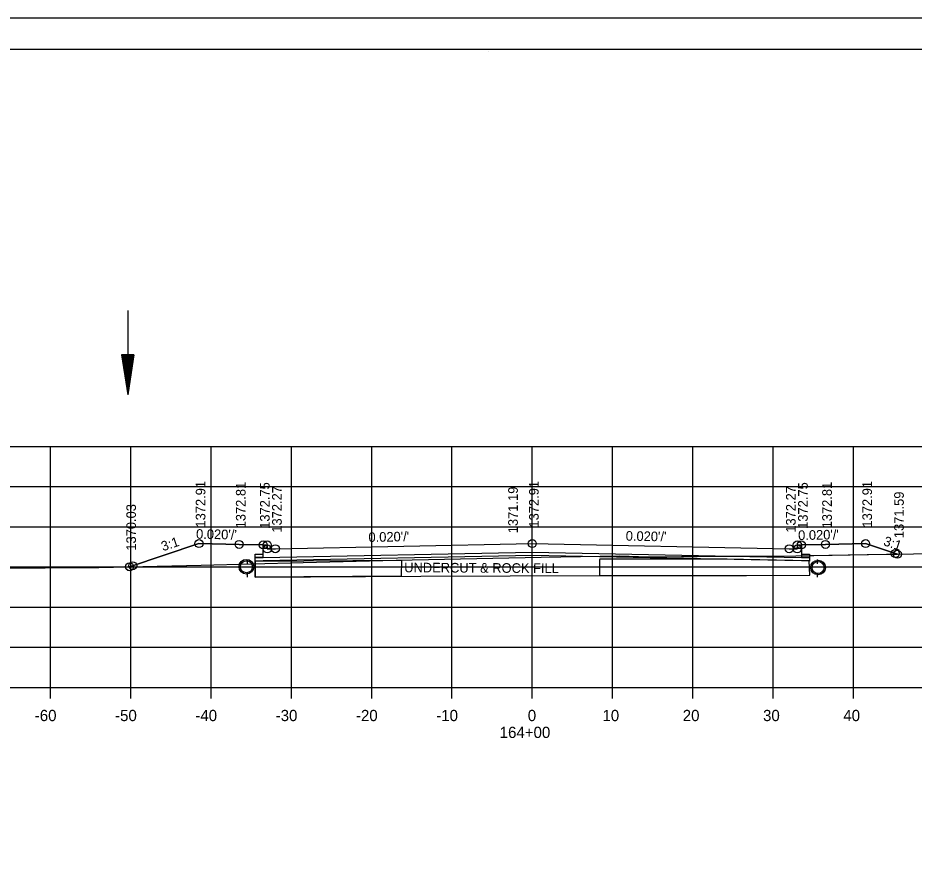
# Model space of a CAD drawing. Extents: x 1374311 to 1383814, y 384102 to 406278.
# Drawn here: x 1381564.6 to 1381676.2, y 394671.9 to 394778.2 of the extents above; entities that cross this region are included whole.
import ezdxf

# ---------------------------------------------------------------- set-up
doc = ezdxf.new("R2010")
doc.units = 0
for name, color, linetype in [('R_Axis', 7, 'Continuous'), ('R_Axis Annot', 7, 'Continuous'), ('R_Border', 7, 'Continuous'), ('R_Draft', 7, 'Continuous'), ('R_Exist Surface', 7, 'Continuous'), ('R_Fin Surface', 7, 'Continuous'), ('R_Grid', 7, 'Continuous'), ('R_No Plot', 7, 'Continuous'), ('R_Water', 7, 'Continuous'), ('R_Xsect Elev', 7, 'Continuous'), ('R_Xsect Slope', 7, 'Continuous')]:
    doc.layers.add(name, color=color, linetype=linetype)

msp = doc.modelspace()

# ---------------------------------------------------------------- linework, layer by layer
at = {"layer": 'R_Axis'}
for p, q in [((1381488.66, 394694.81), (1381768.66, 394694.81)), ((1381568.66, 394693.41), (1381568.66, 394694.81)), ((1381578.66, 394693.41), (1381578.66, 394694.81)), ((1381588.66, 394693.41), (1381588.66, 394694.81)), ((1381598.66, 394693.41), (1381598.66, 394694.81)), ((1381608.66, 394693.41), (1381608.66, 394694.81)), ((1381618.66, 394693.41), (1381618.66, 394694.81)), ((1381628.66, 394693.41), (1381628.66, 394694.81)), ((1381638.66, 394693.41), (1381638.66, 394694.81)), ((1381648.66, 394693.41), (1381648.66, 394694.81)), ((1381658.66, 394693.41), (1381658.66, 394694.81)), ((1381668.66, 394693.41), (1381668.66, 394694.81))]:
    msp.add_line(p, q, dxfattribs=at)
at = {"layer": 'R_Border'}
for p, q in [((1381470.66, 394774.27), (1381786.84, 394774.27)), ((1381623.18, 394774.01), (1381623.18, 394774.01)), ((1381623.18, 394774.01), (1381623.18, 394774.01))]:
    msp.add_line(p, q, dxfattribs=at)
at = {"layer": 'R_Draft'}
for p, q in [((1381577.52, 394736.23), (1381578.27, 394731.23)), ((1381579.02, 394736.23), (1381577.52, 394736.23)), ((1381577.65, 394736.23), (1381578.27, 394732.07)), ((1381577.77, 394736.23), (1381578.27, 394732.93)), ((1381577.9, 394736.23), (1381578.27, 394733.76)), ((1381578.03, 394736.23), (1381578.27, 394734.61)), ((1381578.15, 394736.23), (1381578.27, 394735.44)), ((1381579.02, 394736.23), (1381578.27, 394731.23)), ((1381578.51, 394736.23), (1381578.27, 394734.61)), ((1381578.77, 394736.23), (1381578.27, 394732.93)), ((1381578.9, 394736.23), (1381578.27, 394732.07)), ((1381578.64, 394736.23), (1381578.27, 394733.76)), ((1381578.39, 394736.23), (1381578.27, 394735.44))]:
    msp.add_line(p, q, dxfattribs=at)
at = {"layer": 'R_Exist Surface'}
for p, q in [((1381593.15, 394710.74), (1381593.15, 394710.37)), ((1381664.15, 394710.74), (1381664.15, 394710.37)), ((1381593.15, 394708.91), (1381593.15, 394708.53)), ((1381664.15, 394708.91), (1381664.15, 394708.53))]:
    msp.add_line(p, q, dxfattribs=at)
msp.add_lwpolyline([(1381488.66, 394709.43), (1381490.29, 394709.47), (1381495.52, 394709.48), (1381510.16, 394709.46), (1381512.38, 394709.4), (1381522.87, 394709.39), (1381530.95, 394709.38), (1381537.71, 394709.48), (1381546.83, 394709.52), (1381558.02, 394709.44), (1381561.27, 394709.64), (1381574.66, 394709.75), (1381587.41, 394710.02), (1381600.12, 394710.34), (1381611.69, 394710.63), (1381629.78, 394711.02), (1381639.55, 394711.2), (1381643.07, 394711.08), (1381661.5, 394711.2), (1381672.76, 394711.38), (1381679.49, 394711.46)], dxfattribs=at)
for centre in [(1381593.06, 394709.83), (1381664.25, 394709.74)]:
    msp.add_circle(centre, 0.917, dxfattribs=at)
at = {"layer": 'R_Fin Surface'}
for points in [[(1381578.5, 394709.83), (1381587.15, 394712.71), (1381592.15, 394712.61), (1381595.15, 394712.55), (1381595.65, 394712.55), (1381595.66, 394712.05), (1381596.66, 394712.07), (1381628.66, 394712.71), (1381660.66, 394712.07), (1381661.66, 394712.05), (1381661.67, 394712.55), (1381662.17, 394712.55), (1381665.17, 394712.61), (1381670.17, 394712.71), (1381674.13, 394711.39)], [(1381662.17, 394712.19), (1381662.18, 394711.04), (1381663.18, 394711.04), (1381663.17, 394710.54), (1381662.17, 394710.56), (1381628.66, 394711.23), (1381595.15, 394710.56), (1381594.15, 394710.54), (1381594.16, 394711.04), (1381595.16, 394711.04), (1381595.15, 394712.19)], [(1381594.15, 394710.54), (1381594.14, 394708.54), (1381614.79, 394708.65), (1381637.04, 394708.74)]]:
    msp.add_lwpolyline(points, dxfattribs=at)
for points in [[(1381594.15, 394710.54), (1381612.36, 394710.63), (1381612.35, 394708.64), (1381594.14, 394708.54)], [(1381637.05, 394710.71), (1381637.04, 394708.76), (1381655.35, 394708.76), (1381663.22, 394708.78), (1381663.16, 394710.55), (1381652.92, 394710.76), (1381637.06, 394710.78)]]:
    msp.add_lwpolyline(points, close=True, dxfattribs=at)
at = {"layer": 'R_Grid'}
for p, q in [((1381488.66, 394724.81), (1381768.66, 394724.81)), ((1381568.66, 394694.81), (1381568.66, 394724.81)), ((1381578.66, 394694.81), (1381578.66, 394724.81)), ((1381588.66, 394694.81), (1381588.66, 394724.81)), ((1381598.66, 394694.81), (1381598.66, 394724.81)), ((1381608.66, 394694.81), (1381608.66, 394724.81)), ((1381618.66, 394694.81), (1381618.66, 394724.81)), ((1381628.66, 394694.81), (1381628.66, 394724.81)), ((1381638.66, 394694.81), (1381638.66, 394724.81)), ((1381648.66, 394694.81), (1381648.66, 394724.81)), ((1381658.66, 394694.81), (1381658.66, 394724.81)), ((1381668.66, 394694.81), (1381668.66, 394724.81)), ((1381488.66, 394719.81), (1381768.66, 394719.81)), ((1381488.66, 394714.81), (1381768.66, 394714.81)), ((1381488.66, 394709.81), (1381768.66, 394709.81)), ((1381488.66, 394704.81), (1381768.66, 394704.81)), ((1381488.66, 394699.81), (1381768.66, 394699.81)), ((1381488.66, 394694.81), (1381768.66, 394694.81))]:
    msp.add_line(p, q, dxfattribs=at)
at = {"layer": 'R_No Plot'}
msp.add_line((1381458.26, 394778.16), (1381791.59, 394778.16), dxfattribs=at)
for points in [[(1381458.25, 394778.16), (1381791.59, 394778.16), (1381791.59, 394564.82), (1381458.25, 394564.82)], [(1381704.58, 394774.27), (1381704.58, 394764.39), (1381740.31, 394764.39), (1381740.31, 394761.47), (1381763.51, 394761.47), (1381763.51, 394738.25), (1381786.84, 394738.25), (1381786.84, 394568.81), (1381470.66, 394568.81), (1381470.66, 394774.27)], [(1381578.5, 394709.83), (1381587.41, 394710.02), (1381600.12, 394710.34), (1381611.69, 394710.63), (1381629.78, 394711.02), (1381639.55, 394711.2), (1381643.07, 394711.08), (1381651.45, 394711.13), (1381628.66, 394711.59), (1381595.15, 394710.92), (1381594.15, 394710.9), (1381594.16, 394711.4), (1381595.16, 394711.4), (1381595.15, 394712.55), (1381592.15, 394712.61), (1381587.15, 394712.71)], [(1381663.17, 394711.23), (1381672.76, 394711.38), (1381674.13, 394711.39), (1381670.17, 394712.71), (1381665.17, 394712.61), (1381662.17, 394712.55), (1381662.18, 394711.4), (1381663.18, 394711.4)], [(1381651.45, 394711.13), (1381661.5, 394711.2), (1381663.17, 394711.23), (1381663.17, 394710.9), (1381662.17, 394710.92)]]:
    msp.add_lwpolyline(points, close=True, dxfattribs=at)
for centre in [(1381587.15, 394712.71), (1381587.15, 394712.71), (1381587.15, 394712.71), (1381592.15, 394712.61), (1381592.15, 394712.61), (1381592.15, 394712.61), (1381595.15, 394712.55), (1381595.15, 394712.55), (1381595.15, 394712.55), (1381595.65, 394712.55), (1381595.65, 394712.55), (1381595.65, 394712.55), (1381628.66, 394712.71), (1381628.66, 394712.71), (1381628.66, 394712.71), (1381661.67, 394712.55), (1381661.67, 394712.55), (1381661.67, 394712.55), (1381662.17, 394712.55), (1381662.17, 394712.55), (1381662.17, 394712.55), (1381665.17, 394712.61), (1381665.17, 394712.61), (1381665.17, 394712.61), (1381670.17, 394712.71), (1381670.17, 394712.71), (1381670.17, 394712.71), (1381595.66, 394712.05), (1381596.66, 394712.07), (1381596.66, 394712.07), (1381596.66, 394712.07), (1381660.66, 394712.07), (1381660.66, 394712.07), (1381660.66, 394712.07), (1381661.66, 394712.05), (1381673.86, 394711.48), (1381674.13, 394711.39), (1381674.13, 394711.39), (1381578.5, 394709.83), (1381578.5, 394709.83), (1381578.51, 394709.83), (1381578.51, 394709.83), (1381578.9, 394709.96), (1381578.9, 394709.96)]:
    msp.add_circle(centre, 0.5, dxfattribs=at)
at = {"layer": 'R_Water'}
for p, q in [((1381578.27, 394741.74), (1381578.27, 394731.23)), ((1381593.15, 394710.58), (1381593.15, 394710.2)), ((1381664.15, 394710.58), (1381664.15, 394710.2)), ((1381593.15, 394709.08), (1381593.15, 394708.7)), ((1381664.15, 394709.08), (1381664.15, 394708.7))]:
    msp.add_line(p, q, dxfattribs=at)
for centre in [(1381593.06, 394709.83), (1381664.25, 394709.74)]:
    msp.add_circle(centre, 0.75, dxfattribs=at)

# ---------------------------------------------------------------- texts
at = {"layer": 'R_Axis Annot'}
for s, p in [('-60', (1381566.7, 394690.61)), ('-50', (1381576.7, 394690.61)), ('-40', (1381586.7, 394690.61)), ('-30', (1381596.7, 394690.61)), ('-20', (1381606.7, 394690.61)), ('-10', (1381616.7, 394690.61)), ('0', (1381628.1, 394690.61)), ('10', (1381637.4, 394690.61)), ('20', (1381647.4, 394690.61)), ('30', (1381657.4, 394690.61)), ('40', (1381667.4, 394690.61)), ('164+00', (1381624.6, 394688.51))]:
    msp.add_text(s, height=1.4, dxfattribs=at).set_placement(p)
at = {"layer": 'R_Fin Surface'}
msp.add_text('UNDERCUT & ROCK FILL', height=1.2, rotation=359.7004, dxfattribs=at).set_placement((1381612.71, 394709.14))
at = {"layer": 'R_Xsect Elev'}
for s, p in [('1372.91', (1381587.95, 394714.71)), ('1372.81', (1381592.95, 394714.61)), ('1372.75', (1381595.95, 394714.55)), ('1372.27', (1381597.46, 394714.07)), ('1371.19', (1381626.86, 394714)), ('1372.91', (1381629.46, 394714.71)), ('1372.27', (1381661.46, 394714.07)), ('1372.75', (1381662.97, 394714.55)), ('1372.81', (1381665.97, 394714.61)), ('1372.91', (1381670.97, 394714.71)), ('1371.59', (1381674.93, 394713.39)), ('1370.03', (1381579.3, 394711.83))]:
    msp.add_text(s, height=1.2, rotation=90, dxfattribs=at).set_placement(p)
at = {"layer": 'R_Xsect Slope'}
for s, rotation, p in [("0.020'/'", 358.8542, (1381586.78, 394713.32)), ("0.020'/'", 1.1458, (1381608.27, 394712.91)), ("0.020'/'", 358.8542, (1381640.29, 394713.08)), ("0.020'/'", 1.1458, (1381661.78, 394713.15)), ('3:1', 18.4349, (1381582.67, 394711.75)), ('3:1', 341.5651, (1381672.31, 394712.53))]:
    msp.add_text(s, height=1.2, rotation=rotation, dxfattribs=at).set_placement(p)

doc.saveas('drawing.dxf')
